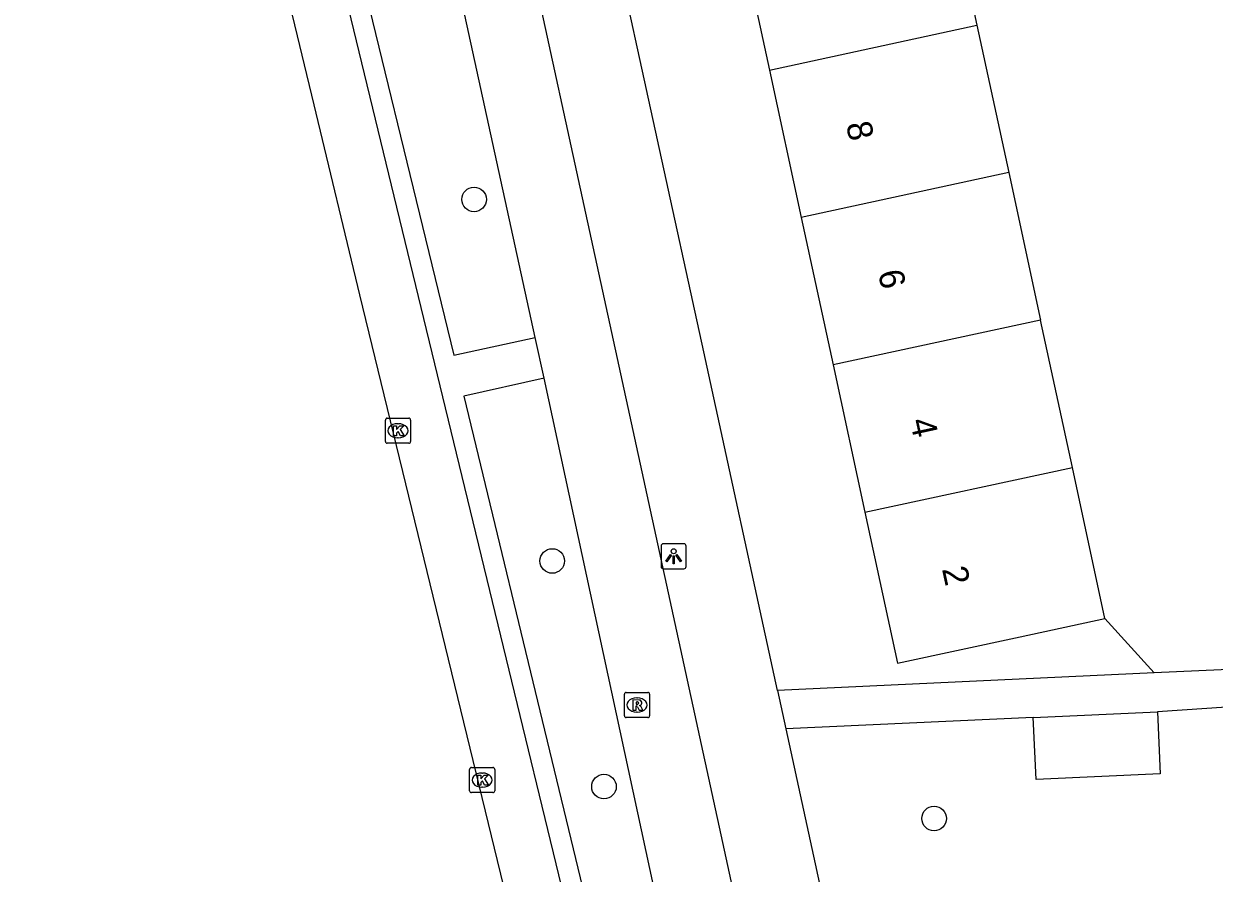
# Model space of a CAD drawing. Extents: x 160557 to 161245, y 385330 to 386505.
# Drawn here: x 160825.8 to 160873.18, y 385363.64 to 385397.43 of the extents above; entities that cross this region are included whole.
import ezdxf

# ---------------------------------------------------------------- set-up
doc = ezdxf.new("R2010")
doc.units = 0
for name, color, linetype in [('IMGEO_Boom', 7, 'Continuous'), ('IMGEO_Erf', 7, 'Continuous'), ('IMGEO_Fietspad_gesloten', 7, 'Continuous'), ('IMGEO_Kolk', 7, 'Continuous'), ('IMGEO_Lichtpunt', 7, 'Continuous'), ('IMGEO_Pand', 7, 'Continuous'), ('IMGEO_Pand_nummerreeks', 7, 'Continuous'), ('IMGEO_Rijbaan_lokaal_gesloten', 7, 'Continuous'), ('IMGEO_Rioolput', 7, 'Continuous'), ('IMGEO_Voetpad_open', 7, 'Continuous')]:
    doc.layers.add(name, color=color, linetype=linetype)

msp = doc.modelspace()

# ---------------------------------------------------------------- linework, layer by layer
at = {"layer": 'IMGEO_Boom'}
for centre in [(160843.72, 385390.442), (160846.831, 385376.057), (160848.891, 385367.081), (160862.031, 385365.811)]:
    msp.add_circle(centre, 0.489, dxfattribs=at)
at = {"layer": 'IMGEO_Erf'}
msp.add_lwpolyline([(160868.833, 385373.771), (160870.791, 385371.602)], dxfattribs=at)
at = {"layer": 'IMGEO_Fietspad_gesloten'}
for points in [[(160829.308, 385476.198), (160836.029, 385445.427), (160839.957, 385427.534), (160849.485, 385383.807), (160858.426, 385342.738)], [(160846.159, 385384.941), (160839.03, 385417.6)], [(160846.51, 385383.335), (160846.159, 385384.941)], [(160854.045, 385348.406), (160852.421, 385355.951), (160846.51, 385383.335)]]:
    msp.add_lwpolyline(points, dxfattribs=at)
at = {"layer": 'IMGEO_Kolk'}
for p, q in [((160840.193, 385380.812), (160840.193, 385381.664)), ((160840.268, 385381.738), (160841.12, 385381.738)), ((160841.194, 385381.664), (160841.194, 385380.812)), ((160840.681, 385381.518), (160840.706, 385381.518)), ((160841.12, 385380.738), (160840.268, 385380.738)), ((160840.704, 385380.958), (160840.679, 385380.958)), ((160843.544, 385366.914), (160843.544, 385367.766)), ((160843.619, 385367.84), (160844.471, 385367.84)), ((160844.032, 385367.62), (160844.057, 385367.62)), ((160844.545, 385367.766), (160844.545, 385366.914)), ((160844.055, 385367.06), (160844.03, 385367.06)), ((160844.471, 385366.84), (160843.619, 385366.84))]:
    msp.add_line(p, q, dxfattribs=at)
for points in [[(160840.193, 385380.812), (160840.193, 385381.664)], [(160840.268, 385381.738), (160841.12, 385381.738)], [(160841.194, 385381.664), (160841.194, 385380.812)], [(160840.514, 385381.438), (160840.637, 385381.438), (160840.637, 385381.287), (160840.767, 385381.438), (160840.931, 385381.438), (160840.785, 385381.287), (160840.938, 385381.038), (160840.786, 385381.038), (160840.701, 385381.202), (160840.637, 385381.135), (160840.637, 385381.038), (160840.514, 385381.038), (160840.514, 385381.438)], [(160841.12, 385380.738), (160840.268, 385380.738)], [(160843.544, 385366.914), (160843.544, 385367.766)], [(160843.619, 385367.84), (160844.471, 385367.84)], [(160843.865, 385367.54), (160843.988, 385367.54), (160843.988, 385367.389), (160844.118, 385367.54), (160844.282, 385367.54), (160844.136, 385367.389), (160844.289, 385367.14), (160844.137, 385367.14), (160844.052, 385367.304), (160843.988, 385367.237), (160843.988, 385367.14), (160843.865, 385367.14), (160843.865, 385367.54)], [(160844.545, 385367.766), (160844.545, 385366.914)], [(160844.471, 385366.84), (160843.619, 385366.84)]]:
    msp.add_lwpolyline(points, dxfattribs=at)
for centre, start, end in [((160840.27, 385381.662), 91.552, 178.448), ((160840.27, 385381.662), 91.552, 178.448), ((160841.118, 385381.662), 1.552, 88.448), ((160841.118, 385381.662), 1.552, 88.448), ((160840.27, 385380.814), 181.552, 268.448), ((160840.27, 385380.814), 181.552, 268.448), ((160841.118, 385380.814), 271.552, 358.448), ((160841.118, 385380.814), 271.552, 358.448), ((160843.621, 385367.764), 91.552, 178.448), ((160843.621, 385367.764), 91.552, 178.448), ((160844.469, 385367.764), 1.552, 88.448), ((160844.469, 385367.764), 1.552, 88.448), ((160843.621, 385366.916), 181.552, 268.448), ((160843.621, 385366.916), 181.552, 268.448), ((160844.469, 385366.916), 271.552, 358.448), ((160844.469, 385366.916), 271.552, 358.448)]:
    msp.add_arc(centre, 0.0765, start, end, dxfattribs=at)
for centre, major_axis, ratio, start_param, end_param in [((160840.68, 385381.238), (-0.387, 0.002), 0.722429, 4.712389, 7.853982), ((160840.705, 385381.238), (-0.39, 0.002), 0.717154, 1.570796, 4.712389), ((160844.031, 385367.34), (-0.387, 0.002), 0.722429, 4.712389, 7.853982), ((160844.056, 385367.34), (-0.39, 0.002), 0.717154, 1.570796, 4.712389)]:
    msp.add_ellipse(centre, major_axis=major_axis, ratio=ratio, start_param=start_param, end_param=end_param, dxfattribs=at)
at = {"layer": 'IMGEO_Lichtpunt'}
for p, q in [((160851.166, 385376.646), (160851.166, 385375.839)), ((160851.166, 385376.646), (160851.166, 385375.839)), ((160852.068, 385376.741), (160851.26, 385376.741)), ((160852.068, 385376.741), (160851.26, 385376.741)), ((160852.162, 385375.839), (160852.162, 385376.646)), ((160852.162, 385375.839), (160852.162, 385376.646)), ((160851.26, 385375.745), (160852.068, 385375.745)), ((160851.26, 385375.745), (160852.068, 385375.745))]:
    msp.add_line(p, q, dxfattribs=at)
for points in [[(160851.54, 385376.31), (160851.579, 385376.282), (160851.391, 385376.02), (160851.353, 385376.047), (160851.54, 385376.31)], [(160851.642, 385376.262), (160851.689, 385376.262), (160851.689, 385375.94), (160851.642, 385375.94), (160851.642, 385376.262)], [(160851.752, 385376.282), (160851.79, 385376.309), (160851.977, 385376.047), (160851.938, 385376.019), (160851.752, 385376.282)]]:
    msp.add_lwpolyline(points, dxfattribs=at)
msp.add_circle((160851.665, 385376.444), 0.0994, dxfattribs=at)
for centre, start, end in [((160851.26, 385376.646), 90, 180), ((160851.26, 385376.646), 90, 180), ((160852.068, 385376.646), 0, 90), ((160852.068, 385376.646), 0, 90), ((160851.26, 385375.839), 180, 270), ((160851.26, 385375.839), 180, 270), ((160852.068, 385375.839), 270, 0), ((160852.068, 385375.839), 270, 360)]:
    msp.add_arc(centre, 0.0946, start, end, dxfattribs=at)
at = {"layer": 'IMGEO_Pand'}
for points in [[(160862.47, 385403.235), (160863.736, 385397.37)], [(160854.21, 385401.452), (160855.477, 385395.588)], [(160855.477, 385395.588), (160863.736, 385397.37)], [(160863.736, 385397.37), (160865.003, 385391.506)], [(160855.477, 385395.588), (160856.744, 385389.723)], [(160865.003, 385391.506), (160856.744, 385389.723)], [(160865.003, 385391.506), (160866.269, 385385.641)], [(160856.744, 385389.723), (160858.01, 385383.858)], [(160866.269, 385385.641), (160858.01, 385383.858)], [(160867.536, 385379.776), (160866.269, 385385.641)], [(160858.01, 385383.858), (160859.277, 385377.993)], [(160859.277, 385377.993), (160867.536, 385379.776)], [(160868.833, 385373.771), (160867.536, 385379.776)], [(160859.277, 385377.993), (160860.574, 385371.987), (160865.462, 385373.043), (160868.833, 385373.771)], [(160870.918, 385370.055), (160871.03, 385367.582), (160866.089, 385367.358), (160865.988, 385369.58), (160865.977, 385369.831)], [(160865.977, 385369.831), (160870.918, 385370.055)]]:
    msp.add_lwpolyline(points, dxfattribs=at)
at = {"layer": 'IMGEO_Rijbaan_lokaal_gesloten'}
msp.add_lwpolyline([(160848.313, 385349.107), (160839.169, 385386.648), (160837.356, 385394.206), (160834.972, 385404.093), (160833.406, 385409.77), (160831.732, 385415.417), (160829.951, 385421.031), (160828.776, 385424.529), (160827.701, 385428.059), (160826.725, 385431.618), (160826.645, 385431.986), (160825.799, 385435.388)], dxfattribs=at)
at = {"layer": 'IMGEO_Rioolput'}
for p, q in [((160849.706, 385369.901), (160849.706, 385370.753)), ((160849.781, 385370.827), (160850.633, 385370.827)), ((160850.707, 385370.753), (160850.707, 385369.901)), ((160850.194, 385370.607), (160850.219, 385370.607)), ((160850.633, 385369.827), (160849.781, 385369.827)), ((160850.217, 385370.047), (160850.192, 385370.047))]:
    msp.add_line(p, q, dxfattribs=at)
for points in [[(160849.706, 385369.901), (160849.706, 385370.753)], [(160849.781, 385370.827), (160850.633, 385370.827)], [(160850.707, 385370.753), (160850.707, 385369.901)], [(160850.295, 385370.525), (160850.043, 385370.527), (160850.043, 385370.127)], [(160850.043, 385370.127), (160850.167, 385370.127), (160850.167, 385370.289), (160850.178, 385370.289)], [(160850.221, 385370.446), (160850.167, 385370.446), (160850.167, 385370.365)], [(160850.167, 385370.365), (160850.219, 385370.365)], [(160850.225, 385370.26), (160850.296, 385370.127), (160850.436, 385370.127), (160850.371, 385370.253)], [(160850.633, 385369.827), (160849.781, 385369.827)]]:
    msp.add_lwpolyline(points, dxfattribs=at)
for centre, radius, start, end in [((160849.783, 385370.751), 0.0765, 91.552, 178.448), ((160849.783, 385370.751), 0.0765, 91.552, 178.448), ((160850.631, 385370.751), 0.0765, 1.552, 88.448), ((160850.631, 385370.751), 0.0765, 1.552, 88.448), ((160850.177, 385370.236), 0.0533, 26.0293, 88.6989), ((160850.203, 385370.554), 0.19, 274.7715, 282.9687), ((160850.227, 385370.35), 0.0964, 77.0061, 93.1865), ((160850.241, 385370.407), 0.0378, 276.6634, 79.6772), ((160850.294, 385370.415), 0.109, 350.3612, 89.416), ((160850.292, 385370.415), 0.112, 277.5842, 350.9817), ((160850.276, 385370.2), 0.108, 29.5134, 73.7905), ((160849.783, 385369.903), 0.0765, 181.552, 268.448), ((160849.783, 385369.903), 0.0765, 181.552, 268.448), ((160850.631, 385369.903), 0.0765, 271.552, 358.448), ((160850.631, 385369.903), 0.0765, 271.552, 358.448)]:
    msp.add_arc(centre, radius, start, end, dxfattribs=at)
for centre, major_axis, ratio, start_param, end_param in [((160850.193, 385370.327), (-0.387, 0.002), 0.722429, 4.712389, 7.853982), ((160850.218, 385370.327), (-0.39, 0.002), 0.717154, 1.570796, 4.712389)]:
    msp.add_ellipse(centre, major_axis=major_axis, ratio=ratio, start_param=start_param, end_param=end_param, dxfattribs=at)
at = {"layer": 'IMGEO_Voetpad_open'}
for points in [[(160828.678, 385432.864), (160829.301, 385430.609), (160829.944, 385428.359), (160830.607, 385426.115), (160832.185, 385421.354), (160833.69, 385416.569), (160835.121, 385411.762), (160837.742, 385402.067), (160842.461, 385382.592), (160849.718, 385352.693)], [(160855.793, 385370.91), (160852.861, 385384.381), (160845.494, 385418.133)], [(160839.03, 385417.6), (160834.539, 385416.606), (160835.823, 385412.323), (160837.037, 385408.02), (160838.181, 385403.698), (160842.916, 385384.247), (160846.159, 385384.941)], [(160846.51, 385383.335), (160843.312, 385382.613), (160850.51, 385352.86), (160849.718, 385352.693)], [(160877.019, 385371.889), (160870.791, 385371.602)], [(160870.791, 385371.602), (160855.793, 385370.91)], [(160855.793, 385370.91), (160856.125, 385369.384)], [(160874.65, 385370.313), (160870.918, 385370.055)], [(160865.977, 385369.831), (160856.125, 385369.384)], [(160856.125, 385369.384), (160861.854, 385343.067)]]:
    msp.add_lwpolyline(points, dxfattribs=at)

# ---------------------------------------------------------------- texts
at = {"layer": 'IMGEO_Pand_nummerreeks'}
for s, p in [('8', (160858.52, 385393.435)), ('6', (160859.793, 385387.539)), ('4', (160861.067, 385381.638)), ('2', (160862.342, 385375.74))]:
    msp.add_text(s, height=1, rotation=282.187, dxfattribs=at).set_placement(p)

doc.saveas('drawing.dxf')
